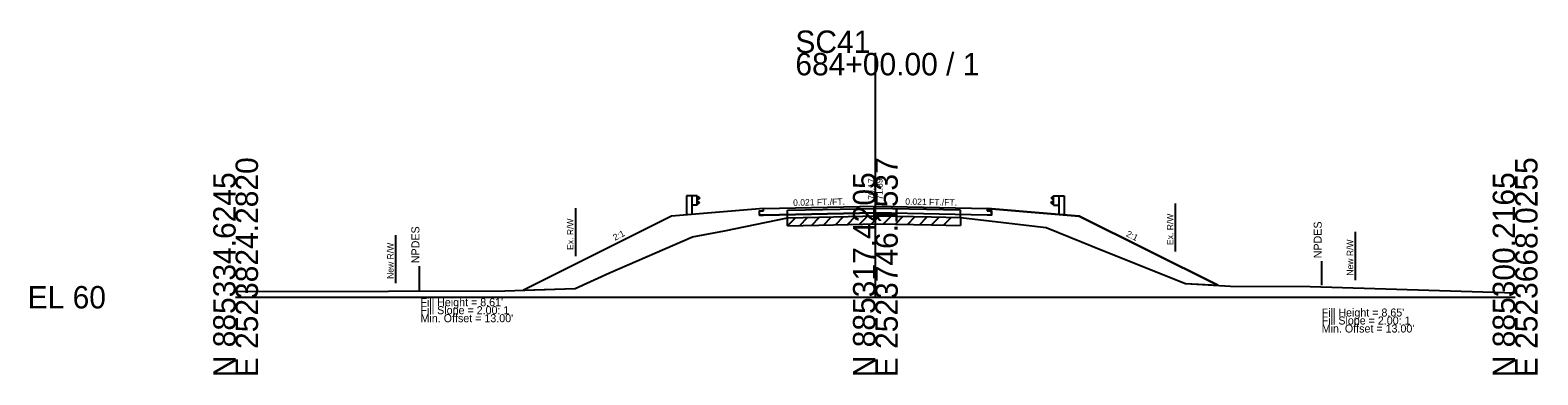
# Model space of a CAD drawing. Extents: x -26 to 183, y -10 to 24021.
# Drawn here: x -25.7 to 162.8, y 13990.3 to 14033.4 of the extents above; entities that cross this region are included whole.
import ezdxf

# ---------------------------------------------------------------- set-up
doc = ezdxf.new("R2010")
doc.units = 0
for name, color, linetype in [('RD_GPK_XS_Cell', 7, 'Continuous'), ('RD_XS_Base', 7, 'Continuous'), ('RD_XS_Buildup', 7, 'Continuous'), ('RD_XS_EarthShd', 7, 'Continuous'), ('RD_XS_EwShp', 7, 'Continuous'), ('RD_XS_ExGround', 7, 'Continuous'), ('RD_XS_ExPaveRet', 7, 'Continuous'), ('RD_XS_ExRW', 7, 'Continuous'), ('RD_XS_GR', 7, 'Continuous'), ('RD_XS_NewRW', 7, 'Continuous'), ('RD_XS_NPDES', 7, 'Continuous'), ('RD_XS_Pave', 7, 'Continuous'), ('RD_XS_TieSlope', 7, 'Continuous'), ('RD_XS_TX_Elev_EX', 7, 'Continuous'), ('RD_XS_TX_Elev_PR', 7, 'Continuous'), ('RD_XS_TX_Slope', 7, 'Continuous'), ('RD_XS_TX_Warning', 7, 'Continuous')]:
    doc.layers.add(name, color=color, linetype=linetype)

msp = doc.modelspace()

# ---------------------------------------------------------------- linework, layer by layer
at = {"layer": 'RD_GPK_XS_Cell'}
for p, q in [((80, 14000), (80, 14030.52)), ((0, 14000), (80, 14000)), ((80, 14000), (160, 14000))]:
    msp.add_line(p, q, dxfattribs=at)
at = {"layer": 'RD_XS_Base'}
for p in [(66.01, 14010.26), (93.99, 14010.26)]:
    msp.add_line(p, (80, 14010.55), dxfattribs=at)
at = {"layer": 'RD_XS_Buildup'}
for p, q in [((69, 14010.86), (80, 14011.09)), ((69, 14009.9), (69, 14010.86)), ((90.66, 14010.87), (80, 14011.09)), ((90.66, 14009.95), (90.66, 14010.87))]:
    msp.add_line(p, q, dxfattribs=at)
at = {"layer": 'RD_XS_EarthShd'}
for p, q in [((58, 14010.43), (54.5, 14010.14)), ((66, 14011.1), (58, 14010.43)), ((94, 14011.1), (102, 14010.43)), ((102, 14010.43), (105.5, 14010.14))]:
    msp.add_line(p, q, dxfattribs=at)
at = {"layer": 'RD_XS_EwShp'}
msp.add_lwpolyline([(66, 14010.81), (66, 14011.1), (58, 14010.43), (54.5, 14010.14), (35.98, 14000.88), (42.45, 14001.11), (46.77, 14003.06), (57.12, 14007.56), (61.15, 14008.3), (69, 14009.9), (72.93, 14010), (80.25, 14010.17), (87.02, 14010.03), (90.66, 14009.95), (94.62, 14009.49), (101.35, 14008.72), (108.65, 14005.74), (118.79, 14001.72), (122.81, 14001.49), (105.5, 14010.14), (102, 14010.43), (94, 14011.1), (94, 14010.81), (94.5, 14010.8), (94.5, 14010.25), (93.99, 14010.26), (80, 14010.55), (66.01, 14010.26), (65.5, 14010.25), (65.5, 14010.8)], close=True, dxfattribs=at)
msp.add_lwpolyline([(66, 14010.81), (66, 14011.1), (58, 14010.43), (54.5, 14010.14), (35.98, 14000.88), (42.45, 14001.11), (46.77, 14003.06), (57.12, 14007.56), (61.15, 14008.3), (69, 14009.9), (72.93, 14010), (80.25, 14010.17), (87.02, 14010.03), (90.66, 14009.95), (94.62, 14009.49), (101.35, 14008.72), (108.65, 14005.74), (118.79, 14001.72), (122.81, 14001.49), (105.5, 14010.14), (102, 14010.43), (94, 14011.1), (94, 14010.81), (94.5, 14010.8), (94.5, 14010.25), (93.99, 14010.26), (80, 14010.55), (66.01, 14010.26), (65.5, 14010.25), (65.5, 14010.8)], close=True, dxfattribs=at)
msp.add_lwpolyline([(66, 14010.81), (66, 14011.1), (58, 14010.43), (54.5, 14010.14), (35.98, 14000.88), (42.45, 14001.11), (46.77, 14003.06), (57.12, 14007.56), (61.15, 14008.3), (69, 14009.9), (72.93, 14010), (80.25, 14010.17), (87.02, 14010.03), (90.66, 14009.95), (94.62, 14009.49), (101.35, 14008.72), (108.65, 14005.74), (118.79, 14001.72), (122.81, 14001.49), (105.5, 14010.14), (102, 14010.43), (94, 14011.1), (94, 14010.81), (94.5, 14010.8), (94.5, 14010.25), (93.99, 14010.26), (80, 14010.55), (66.01, 14010.26), (65.5, 14010.25), (65.5, 14010.8)], close=True, dxfattribs=at)
msp.add_lwpolyline([(66, 14010.81), (66, 14011.1), (58, 14010.43), (54.5, 14010.14), (35.98, 14000.88), (42.45, 14001.11), (46.77, 14003.06), (57.12, 14007.56), (61.15, 14008.3), (69, 14009.9), (72.93, 14010), (80.25, 14010.17), (87.02, 14010.03), (90.66, 14009.95), (94.62, 14009.49), (101.35, 14008.72), (108.65, 14005.74), (118.79, 14001.72), (122.81, 14001.49), (105.5, 14010.14), (102, 14010.43), (94, 14011.1), (94, 14010.81), (94.5, 14010.8), (94.5, 14010.25), (93.99, 14010.26), (80, 14010.55), (66.01, 14010.26), (65.5, 14010.25), (65.5, 14010.8)], close=True, dxfattribs=at)
at = {"layer": 'RD_XS_ExGround'}
for p, q in [((61.15, 14008.3), (69, 14009.9)), ((69, 14009.9), (72.93, 14010)), ((72.93, 14010), (80.25, 14010.17)), ((80.25, 14010.17), (87.02, 14010.03)), ((87.02, 14010.03), (90.66, 14009.95)), ((90.66, 14009.95), (94.62, 14009.49)), ((57.12, 14007.56), (61.15, 14008.3)), ((94.62, 14009.49), (101.35, 14008.72)), ((101.35, 14008.72), (108.65, 14005.74)), ((46.77, 14003.06), (57.12, 14007.56)), ((108.65, 14005.74), (118.79, 14001.72)), ((42.45, 14001.11), (46.77, 14003.06)), ((0, 14000.73), (19.13, 14000.74)), ((19.13, 14000.74), (33.65, 14000.8)), ((33.65, 14000.8), (42.45, 14001.11)), ((118.79, 14001.72), (124.42, 14001.39)), ((124.42, 14001.39), (134.38, 14001.32)), ((134.38, 14001.32), (160, 14000.53))]:
    msp.add_line(p, q, dxfattribs=at)
at = {"layer": 'RD_XS_ExPaveRet'}
for p, q in [((69, 14008.9), (70.03, 14009.93)), ((69, 14008.9), (69, 14009.9)), ((70.5, 14008.94), (71.53, 14009.96)), ((72, 14008.97), (73.03, 14010)), ((73.5, 14009.01), (74.52, 14010.04)), ((75, 14009.05), (76.02, 14010.07)), ((76.5, 14009.08), (77.52, 14010.11)), ((78, 14009.12), (79.02, 14010.14)), ((79.5, 14009.16), (80.51, 14010.17)), ((81, 14009.16), (81.98, 14010.14)), ((82.5, 14009.13), (83.48, 14010.11)), ((84, 14009.09), (84.98, 14010.07)), ((85.5, 14009.06), (86.48, 14010.04)), ((87, 14009.03), (87.98, 14010.01)), ((88.5, 14009), (89.48, 14009.98)), ((90.66, 14009.95), (90.66, 14008.95)), ((69, 14008.9), (72.93, 14009)), ((72.93, 14009), (80.25, 14009.17)), ((80.25, 14009.17), (87.02, 14009.03)), ((87.02, 14009.03), (90.66, 14008.95))]:
    msp.add_line(p, q, dxfattribs=at)
at = {"layer": 'RD_XS_ExRW'}
for p, q in [((42.5, 14011.13), (42.5, 14005.13)), ((117.5, 14011.73), (117.5, 14005.73))]:
    msp.add_line(p, q, dxfattribs=at)
at = {"layer": 'RD_XS_GR'}
for p, q in [((56.4, 14012.68), (56.4, 14010.3)), ((57.06, 14012.68), (56.4, 14012.68)), ((57.06, 14012.68), (57.06, 14010.35)), ((57.73, 14012.68), (57.06, 14012.68)), ((57.73, 14011.51), (57.73, 14012.68)), ((57.73, 14012.61), (58, 14012.41)), ((58, 14012.36), (57.73, 14012.16)), ((58, 14011.84), (57.73, 14012.04)), ((57.73, 14011.59), (58, 14011.79)), ((58, 14012.41), (58, 14012.36)), ((58, 14011.79), (58, 14011.84)), ((102.27, 14012.61), (102, 14012.41)), ((102, 14012.41), (102, 14012.36)), ((102, 14012.36), (102.27, 14012.16)), ((102, 14011.84), (102.27, 14012.04)), ((102, 14011.79), (102, 14011.84)), ((102.27, 14011.59), (102, 14011.79)), ((102.27, 14011.51), (102.27, 14012.68)), ((102.27, 14012.68), (102.94, 14012.68)), ((102.94, 14012.68), (102.94, 14010.35)), ((102.94, 14012.68), (103.6, 14012.68)), ((103.6, 14012.68), (103.6, 14010.3)), ((57.73, 14011.51), (57.06, 14011.51)), ((102.27, 14011.51), (102.94, 14011.51))]:
    msp.add_line(p, q, dxfattribs=at)
at = {"layer": 'RD_XS_NewRW'}
for p, q in [((140, 14008.15), (140, 14002.15)), ((20, 14007.74), (20, 14001.74))]:
    msp.add_line(p, q, dxfattribs=at)
at = {"layer": 'RD_XS_NPDES'}
for p, q in [((135.81, 14001.49), (135.81, 14004.49)), ((22.98, 14000.88), (22.98, 14003.88))]:
    msp.add_line(p, q, dxfattribs=at)
at = {"layer": 'RD_XS_Pave'}
for p, q in [((65.5, 14010.8), (66, 14010.81)), ((65.5, 14010.25), (65.5, 14010.8)), ((65.5, 14010.25), (66.01, 14010.26)), ((66, 14011.1), (80, 14011.39)), ((66, 14010.81), (66, 14011.1)), ((80, 14011.39), (94, 14011.1)), ((94.5, 14010.25), (93.99, 14010.26)), ((94, 14010.81), (94, 14011.1)), ((94.5, 14010.8), (94, 14010.81)), ((94.5, 14010.25), (94.5, 14010.8))]:
    msp.add_line(p, q, dxfattribs=at)
at = {"layer": 'RD_XS_TieSlope'}
for p, q in [((54.5, 14010.14), (35.98, 14000.88)), ((105.5, 14010.14), (122.81, 14001.49))]:
    msp.add_line(p, q, dxfattribs=at)

# ---------------------------------------------------------------- texts
at = {"layer": 'RD_GPK_XS_Cell'}
for s, p in [('SC41', (70, 14030.52)), ('684+00.00 / 1', (70, 14027.72)), ('EL 60', (-26, 13998.6))]:
    msp.add_text(s, height=2.8, dxfattribs=at).set_placement(p)
for s, p in [('E 2523824.2820', (2.8, 13990)), ('E 2523746.1537', (82.8, 13990)), ('E 2523668.0255', (162.8, 13990)), ('N 885334.6245', (0, 13990)), ('N 885317.4205', (80, 13990)), ('N 885300.2165', (160, 13990))]:
    msp.add_text(s, height=2.8, rotation=90, dxfattribs=at).set_placement(p)
at = {"layer": 'RD_XS_ExRW'}
for p in [(117.25, 14006.52), (42.25, 14005.91)]:
    msp.add_text('Ex. R/W ', height=0.8, rotation=90, dxfattribs=at).set_placement(p)
at = {"layer": 'RD_XS_NewRW'}
for p in [(19.75, 14002.29), (139.75, 14002.7)]:
    msp.add_text('New R/W ', height=0.8, rotation=90, dxfattribs=at).set_placement(p)
at = {"layer": 'RD_XS_TX_Elev_EX'}
msp.add_text('70.17', height=0.8, rotation=90, dxfattribs=at).set_placement((79.9, 14012.17))
at = {"layer": 'RD_XS_TX_Elev_PR'}
msp.add_text('71.39', height=0.8, rotation=90, dxfattribs=at).set_placement((80.9, 14012.17))
at = {"layer": 'RD_XS_TX_Slope'}
for s, rotation, p in [('0.021 FT./FT.', 1.1916, (69.72, 14011.42)), ('0.021 FT./FT.', 358.8084, (83.73, 14011.56)), ('2:1', 26.5651, (47.43, 14007.04)), ('2:1', 333.4349, (111.28, 14007.65))]:
    msp.add_text(s, height=0.8, rotation=rotation, dxfattribs=at).set_placement(p)
at = {"layer": 'RD_XS_TX_Warning'}
for p in [(22.98, 14003.88), (135.81, 14004.49)]:
    msp.add_text(' NPDES', height=1, rotation=90, dxfattribs=at).set_placement(p)
for s, p in [("Fill Height = 8.61' ", (23.12, 13998.88)), ('Fill Slope = 2.00: 1', (23.12, 13997.88)), ("Fill Height = 8.65' ", (135.81, 13997.59)), ("Min. Offset = 13.00' ", (23.12, 13996.88)), ('Fill Slope = 2.00: 1', (135.81, 13996.59)), ("Min. Offset = 13.00' ", (135.81, 13995.59))]:
    msp.add_text(s, height=1, dxfattribs=at).set_placement(p)

doc.saveas('drawing.dxf')
